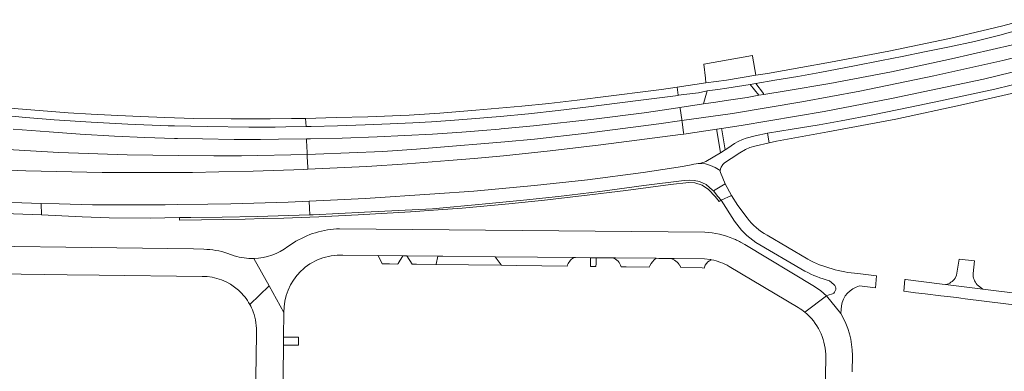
# Model space of a CAD drawing. Header units: metres. Extents: x 166325 to 190320, y 381923 to 404576.
# Tile 1003 of 1056: x 181979 to 182241, y 386348 to 386441. Entities that reach past the tile are written whole.
import ezdxf

# ---------------------------------------------------------------- set-up
doc = ezdxf.new("R2010")
doc.units = ezdxf.units.M
for name, color, linetype, lineweight in [('B-WE-VH-VERHARDING_ASFALT-GV', 8, 'Continuous', 18), ('B-WE-VH-VERHARDING_BETON-GV', 8, 'Continuous', 18), ('B-WE-VH-VERHARDING_BETONSTRAATSTEEN-GV', 8, 'Continuous', 18), ('B-WE-VH-VERHARDING_HALFVERHARDING-GV', 8, 'Continuous', 18)]:
    doc.layers.add(name, color=color, linetype=linetype, lineweight=lineweight)

msp = doc.modelspace()

# ---------------------------------------------------------------- linework, layer by layer
at = {"layer": 'B-WE-VH-VERHARDING_ASFALT-GV', "flags": 128}
for points in [[(182222.343, 386426.25), (182240.704, 386430.309), (182253.513, 386433.493), (182253.426, 386433.846), (182252.73, 386436.652), (182252.675, 386436.903), (182243.264, 386434.534), (182227.085, 386430.818), (182211.124, 386427.372), (182194.702, 386424.259), (182183.146, 386422.269), (182177.171, 386421.363), (182175.867, 386421.115), (182172.718, 386420.566), (182167.179, 386419.702), (182164.442, 386419.284), (182161.167, 386418.805), (182154.905, 386417.878), (182154.954, 386417.559), (182155.353, 386414.717), (182155.398, 386414.391), (182168.876, 386416.294), (182187.312, 386419.358), (182202.691, 386422.192)], [(182222.343, 386426.25), (182240.704, 386430.309), (182253.513, 386433.493), (182253.426, 386433.846), (182252.73, 386436.652), (182252.675, 386436.903), (182243.264, 386434.534), (182227.085, 386430.818), (182211.124, 386427.372), (182194.702, 386424.259), (182183.146, 386422.269), (182177.171, 386421.363), (182175.867, 386421.115), (182172.718, 386420.566), (182167.179, 386419.702), (182164.442, 386419.284), (182161.167, 386418.805), (182154.905, 386417.878), (182154.954, 386417.559), (182155.353, 386414.717), (182155.398, 386414.391), (182168.876, 386416.294), (182187.312, 386419.358), (182202.691, 386422.192)], [(182254.391, 386429.957), (182254.297, 386430.335), (182253.598, 386433.153), (182253.513, 386433.493), (182240.704, 386430.309), (182222.343, 386426.25), (182202.691, 386422.192), (182187.312, 386419.358), (182168.876, 386416.294), (182155.398, 386414.391), (182155.447, 386414.044), (182155.856, 386411.124), (182155.901, 386410.807), (182164.667, 386412.126), (182165.952, 386412.319), (182171.148, 386413.101), (182193.179, 386416.801), (182211.127, 386420.259), (182235.514, 386425.427)], [(182254.391, 386429.957), (182254.297, 386430.335), (182253.598, 386433.153), (182253.513, 386433.493), (182240.704, 386430.309), (182222.343, 386426.25), (182202.691, 386422.192), (182187.312, 386419.358), (182168.876, 386416.294), (182155.398, 386414.391), (182155.447, 386414.044), (182155.856, 386411.124), (182155.901, 386410.807), (182164.667, 386412.126), (182165.952, 386412.319), (182171.148, 386413.101), (182193.179, 386416.801), (182211.127, 386420.259), (182235.514, 386425.427)], [(182163.808, 386395.712), (182166.908, 386397.638), (182166.278, 386399.097), (182165.691, 386400.574), (182165.611, 386400.846), (182165.555, 386401.11), (182164.229, 386401.983), (182163.045, 386402.497), (182161.728, 386402.933), (182160.551, 386403.008), (182159.753, 386403.033), (182159.217, 386402.925), (182158.579, 386402.792), (182157.912, 386402.67), (182155.532, 386402.24), (182145.157, 386400.583), (182130.293, 386398.707), (182116.257, 386397.181), (182100.157, 386395.675), (182089.783, 386394.917), (182071.263, 386393.695), (182062.094, 386393.304), (182056.374, 386393.035), (182056.454, 386391.145), (182056.529, 386389.355), (182057.466, 386389.385), (182071.13, 386390.109), (182089.129, 386390.958), (182102.331, 386392.222), (182113.319, 386393.264), (182122.62, 386394.256), (182134.291, 386395.645), (182145.336, 386397.123), (182155.987, 386398.491), (182157.35, 386398.553), (182158.663, 386398.511), (182160.104, 386398.23), (182161.866, 386397.406), (182163.516, 386395.936)], [(182163.808, 386395.712), (182166.908, 386397.638), (182166.278, 386399.097), (182165.691, 386400.574), (182165.611, 386400.846), (182165.555, 386401.11), (182164.229, 386401.983), (182163.045, 386402.497), (182161.728, 386402.933), (182160.551, 386403.008), (182159.753, 386403.033), (182159.217, 386402.925), (182158.579, 386402.792), (182157.912, 386402.67), (182155.532, 386402.24), (182145.157, 386400.583), (182130.293, 386398.707), (182116.257, 386397.181), (182100.157, 386395.675), (182089.783, 386394.917), (182071.263, 386393.695), (182062.094, 386393.304), (182056.374, 386393.035), (182056.454, 386391.145), (182056.529, 386389.355), (182057.466, 386389.385), (182071.13, 386390.109), (182089.129, 386390.958), (182102.331, 386392.222), (182113.319, 386393.264), (182122.62, 386394.256), (182134.291, 386395.645), (182145.336, 386397.123), (182155.987, 386398.491), (182157.35, 386398.553), (182158.663, 386398.511), (182160.104, 386398.23), (182161.866, 386397.406), (182163.516, 386395.936)], [(182166.908, 386397.638), (182163.808, 386395.712), (182164.982, 386394.289), (182165.809, 386393.272), (182168.634, 386394.502)], [(182166.908, 386397.638), (182163.808, 386395.712), (182164.982, 386394.289), (182165.809, 386393.272), (182168.634, 386394.502)], [(182056.374, 386393.035), (182050.816, 386392.773), (182035.587, 386392.263), (182029.491, 386392.195), (182021.352, 386392.096), (182018.109, 386392.057), (182007.276, 386392.044), (181998.793, 386392.074), (181989.97, 386392.261), (181985.219, 386392.393), (181985.265, 386389.382), (181996.039, 386388.85), (182003.231, 386388.598), (182014.106, 386388.527), (182021.958, 386388.656), (182024.942, 386388.668), (182033.299, 386388.759), (182042.607, 386388.903), (182056.529, 386389.355), (182056.454, 386391.145)], [(182056.374, 386393.035), (182050.816, 386392.773), (182035.587, 386392.263), (182029.491, 386392.195), (182021.352, 386392.096), (182018.109, 386392.057), (182007.276, 386392.044), (181998.793, 386392.074), (181989.97, 386392.261), (181985.219, 386392.393), (181985.265, 386389.382), (181996.039, 386388.85), (182003.231, 386388.598), (182014.106, 386388.527), (182021.958, 386388.656), (182024.942, 386388.668), (182033.299, 386388.759), (182042.607, 386388.903), (182056.529, 386389.355), (182056.454, 386391.145)]]:
    msp.add_lwpolyline(points, close=True, dxfattribs=at)
for points in [[(182172.721, 386388.554), (182170.312, 386391.893), (182168.634, 386394.502), (182165.809, 386393.272)], [(182172.721, 386388.554), (182170.312, 386391.893), (182168.634, 386394.502), (182165.809, 386393.272)], [(182165.809, 386393.272), (182169.411, 386387.694)], [(182165.809, 386393.272), (182169.411, 386387.694)], [(182161.497, 386384.796), (182064.469, 386385.693)], [(182161.497, 386384.796), (182064.469, 386385.693)], [(182052.181, 386381.919), (182050.692, 386380.965)], [(182052.181, 386381.919), (182050.692, 386380.965)], [(182193.808, 386367.904), (182192.296, 386369.2), (182190.672, 386370.353), (182172.091, 386381.513), (182170.963, 386382.154)], [(182193.808, 386367.904), (182192.296, 386369.2), (182190.672, 386370.353), (182172.091, 386381.513), (182170.963, 386382.154)], [(182175.042, 386382.071), (182188.1, 386374.465)], [(182175.042, 386382.071), (182188.1, 386374.465)], [(182188.859, 386377.611), (182178.047, 386383.966)], [(182188.859, 386377.611), (182178.047, 386383.966)], [(182028.378, 386380.238), (182025.665, 386380.4), (181944.179, 386381.395)], [(182028.378, 386380.238), (182025.665, 386380.4), (181944.179, 386381.395)], [(182036.495, 386378.538), (182034.769, 386379.151)], [(182036.495, 386378.538), (182034.769, 386379.151)], [(182040.598, 386365.611), (182045.744, 386370.517), (182041.724, 386377.764)], [(182040.598, 386365.611), (182045.744, 386370.517), (182041.724, 386377.764)], [(182041.724, 386377.764), (182045.744, 386370.517), (182049.679, 386363.423)], [(182041.724, 386377.764), (182045.744, 386370.517), (182049.679, 386363.423)], [(182065.327, 386378.637), (182074.674, 386378.548), (182081.269, 386378.485), (182082.364, 386378.474), (182090.603, 386378.396), (182091.926, 386378.383), (182105.815, 386378.25), (182117.073, 386378.142), (182126.669, 386378.051), (182127.147, 386378.046), (182131.16, 386378.007), (182131.187, 386378.007), (182132.534, 386377.994), (182132.621, 386377.993), (182137.022, 386377.951), (182137.775, 386377.944), (182148.552, 386377.841), (182149.288, 386377.834), (182152.34, 386377.805)], [(182065.327, 386378.637), (182074.674, 386378.548), (182081.269, 386378.485), (182082.364, 386378.474), (182090.603, 386378.396), (182091.926, 386378.383), (182105.815, 386378.25), (182117.073, 386378.142), (182126.669, 386378.051), (182127.147, 386378.046), (182131.16, 386378.007), (182131.187, 386378.007), (182132.534, 386377.994), (182132.621, 386377.993), (182137.022, 386377.951), (182137.775, 386377.944), (182148.552, 386377.841), (182149.288, 386377.834), (182152.34, 386377.805)], [(182152.34, 386377.805), (182153.33, 386377.795), (182161.428, 386377.718), (182162.91, 386377.527)], [(182232.78, 386373.791), (182233.128, 386377.19), (182229.061, 386377.611), (182228.337, 386373.405), (182228.003, 386372.559)], [(182232.78, 386373.791), (182233.128, 386377.19), (182229.061, 386377.611), (182228.337, 386373.405), (182228.003, 386372.559)], [(181942.532, 386374.089), (181942.758, 386374.087), (181943.509, 386374.078), (181960.467, 386373.87), (181961.002, 386373.863), (181975.625, 386373.684), (181976.106, 386373.678), (181979.85, 386373.632), (181992.049, 386373.483), (182000.614, 386373.378), (182027.956, 386373.043)], [(181942.532, 386374.089), (181942.758, 386374.087), (181943.509, 386374.078), (181960.467, 386373.87), (181961.002, 386373.863), (181975.625, 386373.684), (181976.106, 386373.678), (181979.85, 386373.632), (181992.049, 386373.483), (182000.614, 386373.378), (182027.956, 386373.043)], [(182167.953, 386375.688), (182186.337, 386364.766)], [(182167.953, 386375.688), (182186.337, 386364.766)], [(182194.593, 386371.883), (182195.775, 386370.853)], [(182194.593, 386371.883), (182195.775, 386370.853)], [(182206.845, 386369.988), (182207.14, 386373.165), (182202.124, 386373.8)], [(182206.845, 386369.988), (182207.14, 386373.165), (182202.124, 386373.8)], [(182367.669, 386353.275), (182235.369, 386369.626), (182225.49, 386370.847), (182224.591, 386370.958), (182214.834, 386372.192), (182214.67, 386372.213), (182214.348, 386369.09), (182217.437, 386368.72), (182220.059, 386368.406), (182224.177, 386367.914), (182228.446, 386367.403), (182229.498, 386367.273), (182230.708, 386367.123), (182258.059, 386363.743)], [(182367.669, 386353.275), (182235.369, 386369.626), (182225.49, 386370.847), (182224.591, 386370.958), (182214.834, 386372.192), (182214.67, 386372.213), (182214.348, 386369.09), (182217.437, 386368.72), (182220.059, 386368.406), (182224.177, 386367.914), (182228.446, 386367.403), (182229.498, 386367.273), (182230.708, 386367.123), (182258.059, 386363.743)], [(182042.353, 386357.684), (182042.148, 386340.422), (182042.035, 386330.833), (182041.954, 386323.992), (182041.843, 386314.661), (182041.567, 386291.367), (182041.473, 386283.48), (182041.279, 386267.084), (182041.219, 386262.048), (182048.399, 386261.997), (182048.615, 386280.096), (182049.037, 386313.121), (182049.118, 386319.457), (182049.155, 386322.42), (182049.276, 386331.861), (182049.468, 386346.93), (182049.569, 386354.806), (182049.596, 386356.923), (182049.679, 386363.423), (182045.744, 386370.517), (182040.598, 386365.611)], [(182042.353, 386357.684), (182042.148, 386340.422), (182042.035, 386330.833), (182041.954, 386323.992), (182041.843, 386314.661), (182041.567, 386291.367), (182041.473, 386283.48), (182041.279, 386267.084), (182041.219, 386262.048), (182048.399, 386261.997), (182048.615, 386280.096), (182049.037, 386313.121), (182049.118, 386319.457), (182049.155, 386322.42), (182049.276, 386331.861), (182049.468, 386346.93), (182049.569, 386354.806), (182049.596, 386356.923), (182049.679, 386363.423), (182045.744, 386370.517), (182040.598, 386365.611)], [(182202.586, 386370.498), (182206.845, 386369.988)], [(182202.586, 386370.498), (182206.845, 386369.988)], [(182225.49, 386370.847), (182235.369, 386369.626), (182233.89, 386370.825)], [(182225.49, 386370.847), (182235.369, 386369.626), (182233.89, 386370.825)], [(182197.608, 386363.191), (182193.82, 386367.889), (182193.808, 386367.904), (182188.106, 386363.507)], [(182188.106, 386363.507), (182193.808, 386367.904)], [(182197.608, 386363.191), (182193.82, 386367.889), (182193.808, 386367.904), (182188.106, 386363.507)], [(182188.106, 386363.507), (182193.808, 386367.904)], [(182195.423, 386368.427), (182194.243, 386368.045), (182193.836, 386367.913), (182193.808, 386367.904)], [(182195.423, 386368.427), (182194.243, 386368.045), (182193.836, 386367.913), (182193.808, 386367.904)], [(182193.808, 386367.904), (182193.82, 386367.889), (182197.608, 386363.191), (182197.719, 386364.269), (182197.814, 386365.19), (182197.817, 386365.212)], [(182193.808, 386367.904), (182193.82, 386367.889), (182197.608, 386363.191), (182197.719, 386364.269), (182197.814, 386365.19), (182197.817, 386365.212)], [(182193.612, 386352.395), (182193.377, 386333.176), (182193.211, 386319.582), (182193.06, 386307.266), (182192.915, 386295.358)], [(182193.612, 386352.395), (182193.377, 386333.176), (182193.211, 386319.582), (182193.06, 386307.266), (182192.915, 386295.358)], [(182200.673, 386347.69), (182200.728, 386352.037)], [(182200.673, 386347.69), (182200.728, 386352.037)]]:
    msp.add_lwpolyline(points, dxfattribs=at)
at = {"layer": 'B-WE-VH-VERHARDING_ASFALT-GV'}
for points in [[(182169.411, 386387.694, 0.0991648), (182175.042, 386382.071)], [(182169.411, 386387.694, 0.0991648), (182175.042, 386382.071)], [(182178.047, 386383.966, -0.1051071), (182172.721, 386388.554)], [(182178.047, 386383.966, -0.1051071), (182172.721, 386388.554)], [(182064.469, 386385.693, 0.1365706), (182052.181, 386381.919)], [(182064.469, 386385.693, 0.1365706), (182052.181, 386381.919)], [(182169.151, 386383.017, 0.0865684), (182161.497, 386384.796)], [(182169.151, 386383.017, 0.0865684), (182161.497, 386384.796)], [(182170.133, 386382.574, 0.0148457), (182169.151, 386383.017)], [(182170.133, 386382.574, 0.0148457), (182169.151, 386383.017)], [(182170.963, 386382.154, 0.0096152), (182170.133, 386382.574)], [(182170.963, 386382.154, 0.0096152), (182170.133, 386382.574)], [(182034.769, 386379.151, 0.0796543), (182028.378, 386380.238)], [(182034.769, 386379.151, 0.0796543), (182028.378, 386380.238)], [(182050.692, 386380.965, -0.1593422), (182041.724, 386377.764)], [(182050.692, 386380.965, -0.1593422), (182041.724, 386377.764)], [(182041.724, 386377.764, -0.0868179), (182036.495, 386378.538)], [(182041.724, 386377.764, -0.0868179), (182036.495, 386378.538)], [(182049.679, 386363.423, -0.4354227), (182065.327, 386378.637)], [(182049.679, 386363.423, -0.4354227), (182065.327, 386378.637)], [(182162.91, 386377.527, -0.0053642), (182163.27, 386377.459)], [(182162.91, 386377.527, -0.0053642), (182163.27, 386377.459)], [(182163.27, 386377.459, -0.0809498), (182167.953, 386375.688)], [(182163.27, 386377.459, -0.0809498), (182167.953, 386375.688)], [(182202.124, 386373.8, -0.103337), (182188.859, 386377.611)], [(182202.124, 386373.8, -0.103337), (182188.859, 386377.611)], [(182188.1, 386374.465, 0.0603261), (182194.593, 386371.883)], [(182188.1, 386374.465, 0.0603261), (182194.593, 386371.883)], [(182027.956, 386373.043, -0.1860506), (182037.619, 386369.36)], [(182027.956, 386373.043, -0.1860506), (182037.619, 386369.36)], [(182228.003, 386372.559, -0.1862634), (182225.49, 386370.847)], [(182228.003, 386372.559, -0.1862634), (182225.49, 386370.847)], [(182233.89, 386370.825, -0.2062239), (182232.78, 386373.791)], [(182233.89, 386370.825, -0.2062239), (182232.78, 386373.791)], [(182037.619, 386369.36, -0.0838532), (182040.598, 386365.611)], [(182037.619, 386369.36, -0.0838532), (182040.598, 386365.611)], [(182195.775, 386370.853, -0.5598255), (182195.423, 386368.427)], [(182195.775, 386370.853, -0.5598255), (182195.423, 386368.427)], [(182197.817, 386365.212, -0.3008101), (182202.586, 386370.498)], [(182197.817, 386365.212, -0.3008101), (182202.586, 386370.498)], [(182040.598, 386365.611, -0.0374463), (182041.489, 386363.666)], [(182040.598, 386365.611, -0.0374463), (182041.489, 386363.666)], [(182041.489, 386363.666, -0.1063223), (182042.353, 386357.684)], [(182041.489, 386363.666, -0.1063223), (182042.353, 386357.684)], [(182186.337, 386364.766, -0.0356568), (182188.106, 386363.507)], [(182186.337, 386364.766, -0.0356568), (182188.106, 386363.507)], [(182188.106, 386363.507, -0.213487), (182193.612, 386352.395)], [(182188.106, 386363.507, -0.213487), (182193.612, 386352.395)], [(182200.728, 386352.037, 0.1344907), (182197.608, 386363.191)], [(182200.728, 386352.037, 0.1344907), (182197.608, 386363.191)]]:
    msp.add_lwpolyline(points, format="xyb", dxfattribs=at)
at = {"layer": 'B-WE-VH-VERHARDING_BETON-GV', "flags": 128}
for points in [[(182246.638, 386441.169), (182240.664, 386439.531), (182238.862, 386439.107), (182226.492, 386436.192), (182210.417, 386432.856), (182194.876, 386429.872), (182187.056, 386428.502), (182178.189, 386426.891), (182175.075, 386426.452), (182167.232, 386425.142), (182161.816, 386424.386), (182154.159, 386423.232), (182154.458, 386421.1), (182159.853, 386421.803), (182162.149, 386422.259), (182164.998, 386422.623), (182167.38, 386422.995), (182173.584, 386423.985), (182175.071, 386424.219), (182180.122, 386425.08), (182186.235, 386426.111), (182192.076, 386427.177), (182201.288, 386428.913), (182208.424, 386430.317), (182213.961, 386431.366), (182219.867, 386432.603), (182226.476, 386434.013), (182233.153, 386435.425), (182239.841, 386437.033), (182245.579, 386438.686)], [(182246.638, 386441.169), (182240.664, 386439.531), (182238.862, 386439.107), (182226.492, 386436.192), (182210.417, 386432.856), (182194.876, 386429.872), (182187.056, 386428.502), (182178.189, 386426.891), (182175.075, 386426.452), (182167.232, 386425.142), (182161.816, 386424.386), (182154.159, 386423.232), (182154.458, 386421.1), (182159.853, 386421.803), (182162.149, 386422.259), (182164.998, 386422.623), (182167.38, 386422.995), (182173.584, 386423.985), (182175.071, 386424.219), (182180.122, 386425.08), (182186.235, 386426.111), (182192.076, 386427.177), (182201.288, 386428.913), (182208.424, 386430.317), (182213.961, 386431.366), (182219.867, 386432.603), (182226.476, 386434.013), (182233.153, 386435.425), (182239.841, 386437.033), (182245.579, 386438.686)], [(181970.761, 386416.164), (181981.082, 386415.185), (181988.6, 386414.596), (181998.435, 386413.939), (182008.215, 386413.438), (182018.936, 386413.027), (182020.599, 386412.99), (182029.324, 386412.798), (182040.316, 386412.684), (182047.375, 386412.689), (182050.156, 386412.72), (182055.546, 386412.792), (182055.455, 386414.944), (182051.689, 386414.914), (182045.997, 386414.836), (182035.673, 386414.853), (182025.756, 386414.974), (182018.02, 386415.182), (182011.612, 386415.444), (182005.525, 386415.733), (181998.464, 386416.077), (181992.34, 386416.48), (181984.615, 386417.028), (181976.845, 386417.718)], [(181970.761, 386416.164), (181981.082, 386415.185), (181988.6, 386414.596), (181998.435, 386413.939), (182008.215, 386413.438), (182018.936, 386413.027), (182020.599, 386412.99), (182029.324, 386412.798), (182040.316, 386412.684), (182047.375, 386412.689), (182050.156, 386412.72), (182055.546, 386412.792), (182055.455, 386414.944), (182051.689, 386414.914), (182045.997, 386414.836), (182035.673, 386414.853), (182025.756, 386414.974), (182018.02, 386415.182), (182011.612, 386415.444), (182005.525, 386415.733), (181998.464, 386416.077), (181992.34, 386416.48), (181984.615, 386417.028), (181976.845, 386417.718)], [(181968.685, 386407.203), (181989.856, 386405.962), (182008.013, 386405.331), (182021.71, 386405.101), (182031.028, 386405.032), (182038.369, 386405.07), (182055.855, 386405.428), (182055.832, 386405.955), (182055.7, 386409.109), (182055.683, 386409.525), (182048.26, 386409.46), (182043.449, 386409.365), (182036.467, 386409.364), (182028.077, 386409.511), (182021.383, 386409.659), (182020.646, 386409.681), (182012.763, 386409.914), (182004.662, 386410.259), (181995.531, 386410.765), (181987.339, 386411.368), (181977.775, 386412.138)], [(181968.685, 386407.203), (181989.856, 386405.962), (182008.013, 386405.331), (182021.71, 386405.101), (182031.028, 386405.032), (182038.369, 386405.07), (182055.855, 386405.428), (182055.832, 386405.955), (182055.7, 386409.109), (182055.683, 386409.525), (182048.26, 386409.46), (182043.449, 386409.365), (182036.467, 386409.364), (182028.077, 386409.511), (182021.383, 386409.659), (182020.646, 386409.681), (182012.763, 386409.914), (182004.662, 386410.259), (181995.531, 386410.765), (181987.339, 386411.368), (181977.775, 386412.138)], [(181975.376, 386389.73), (181985.265, 386389.382), (181985.219, 386392.393), (181969.56, 386392.95)], [(181975.376, 386389.73), (181985.265, 386389.382), (181985.219, 386392.393), (181969.56, 386392.95)]]:
    msp.add_lwpolyline(points, dxfattribs=at)
for points in [[(182255.716, 386424.618), (182255.174, 386426.801), (182247.214, 386424.852), (182238.589, 386422.777), (182231.595, 386421.222), (182224.118, 386419.62), (182216.029, 386417.937), (182206.129, 386415.927), (182197.73, 386414.321), (182191.843, 386413.295), (182184.719, 386412.089), (182178.165, 386411.032), (182178.621, 386408.526), (182180.545, 386408.976), (182194.193, 386411.446), (182212.22, 386414.768), (182230.227, 386418.627), (182244.938, 386422.01)], [(182255.716, 386424.618), (182255.174, 386426.801), (182247.214, 386424.852), (182238.589, 386422.777), (182231.595, 386421.222), (182224.118, 386419.62), (182216.029, 386417.937), (182206.129, 386415.927), (182197.73, 386414.321), (182191.843, 386413.295), (182184.719, 386412.089), (182178.165, 386411.032), (182178.621, 386408.526), (182180.545, 386408.976), (182194.193, 386411.446), (182212.22, 386414.768), (182230.227, 386418.627), (182244.938, 386422.01)], [(182154.458, 386421.1), (182154.159, 386423.232), (182149.956, 386422.614), (182133.066, 386420.542), (182127.554, 386419.825), (182120.057, 386418.962), (182112.866, 386418.233), (182100.675, 386417.166), (182091.07, 386416.39), (182082.929, 386415.828), (182071.937, 386415.429), (182063.54, 386415.172), (182055.455, 386414.944), (182055.546, 386412.792), (182056.901, 386412.811), (182063.948, 386413.006), (182071.308, 386413.227), (182077.871, 386413.49), (182083.893, 386413.803), (182088.884, 386414.08), (182093.832, 386414.424), (182099.513, 386414.864), (182107.088, 386415.509), (182114.691, 386416.206), (182122.569, 386417.068), (182130.627, 386418.011), (182138.224, 386418.989), (182145.96, 386420), (182154.418, 386421.094)], [(182154.458, 386421.1), (182154.159, 386423.232), (182149.956, 386422.614), (182133.066, 386420.542), (182127.554, 386419.825), (182120.057, 386418.962), (182112.866, 386418.233), (182100.675, 386417.166), (182091.07, 386416.39), (182082.929, 386415.828), (182071.937, 386415.429), (182063.54, 386415.172), (182055.455, 386414.944), (182055.546, 386412.792), (182056.901, 386412.811), (182063.948, 386413.006), (182071.308, 386413.227), (182077.871, 386413.49), (182083.893, 386413.803), (182088.884, 386414.08), (182093.832, 386414.424), (182099.513, 386414.864), (182107.088, 386415.509), (182114.691, 386416.206), (182122.569, 386417.068), (182130.627, 386418.011), (182138.224, 386418.989), (182145.96, 386420), (182154.418, 386421.094)], [(182149.274, 386413.526), (182155.398, 386414.391), (182155.353, 386414.717), (182154.954, 386417.559), (182154.905, 386417.878), (182153.216, 386417.627), (182145.409, 386416.481), (182131.975, 386414.78), (182115.959, 386413.024), (182107.391, 386412.186), (182106.834, 386412.16), (182102.526, 386411.799), (182096.954, 386411.36), (182089.172, 386410.829), (182081.83, 386410.422), (182074.439, 386410.056), (182065.194, 386409.742), (182056.761, 386409.534), (182055.683, 386409.525), (182055.7, 386409.109), (182055.832, 386405.955), (182055.855, 386405.428), (182058.04, 386405.473), (182075.955, 386406.225), (182084.898, 386406.768), (182097.687, 386407.886), (182099.9, 386408.006), (182108.336, 386408.745), (182116.279, 386409.506), (182130.135, 386411.069)], [(182149.274, 386413.526), (182155.398, 386414.391), (182155.353, 386414.717), (182154.954, 386417.559), (182154.905, 386417.878), (182153.216, 386417.627), (182145.409, 386416.481), (182131.975, 386414.78), (182115.959, 386413.024), (182107.391, 386412.186), (182106.834, 386412.16), (182102.526, 386411.799), (182096.954, 386411.36), (182089.172, 386410.829), (182081.83, 386410.422), (182074.439, 386410.056), (182065.194, 386409.742), (182056.761, 386409.534), (182055.683, 386409.525), (182055.7, 386409.109), (182055.832, 386405.955), (182055.855, 386405.428), (182058.04, 386405.473), (182075.955, 386406.225), (182084.898, 386406.768), (182097.687, 386407.886), (182099.9, 386408.006), (182108.336, 386408.745), (182116.279, 386409.506), (182130.135, 386411.069)], [(182155.901, 386410.807), (182155.856, 386411.124), (182155.447, 386414.044), (182155.398, 386414.391), (182149.274, 386413.526), (182130.135, 386411.069), (182116.279, 386409.506), (182108.336, 386408.745), (182099.9, 386408.006), (182097.687, 386407.886), (182084.898, 386406.768), (182075.955, 386406.225), (182058.04, 386405.473), (182055.855, 386405.428), (182055.878, 386404.862), (182056.001, 386401.945), (182056.021, 386401.462), (182069.637, 386402.106), (182071.735, 386402.24), (182082.439, 386402.922), (182093.482, 386403.793), (182100.264, 386404.375), (182103.156, 386404.591), (182108.057, 386405.067), (182120.425, 386406.361), (182133.866, 386407.951), (182155.013, 386410.673)], [(182155.901, 386410.807), (182155.856, 386411.124), (182155.447, 386414.044), (182155.398, 386414.391), (182149.274, 386413.526), (182130.135, 386411.069), (182116.279, 386409.506), (182108.336, 386408.745), (182099.9, 386408.006), (182097.687, 386407.886), (182084.898, 386406.768), (182075.955, 386406.225), (182058.04, 386405.473), (182055.855, 386405.428), (182055.878, 386404.862), (182056.001, 386401.945), (182056.021, 386401.462), (182069.637, 386402.106), (182071.735, 386402.24), (182082.439, 386402.922), (182093.482, 386403.793), (182100.264, 386404.375), (182103.156, 386404.591), (182108.057, 386405.067), (182120.425, 386406.361), (182133.866, 386407.951), (182155.013, 386410.673)], [(182055.878, 386404.862), (182055.855, 386405.428), (182038.369, 386405.07), (182031.028, 386405.032), (182021.71, 386405.101), (182008.013, 386405.331), (181989.856, 386405.962), (181968.685, 386407.203), (181968.617, 386407.208), (181968.526, 386404.975), (181968.405, 386401.968), (181968.387, 386401.531), (181971.801, 386401.393), (181981.107, 386401.073), (181989.256, 386400.859), (182001.372, 386400.644), (182014.771, 386400.64), (182020.908, 386400.644), (182025.353, 386400.646), (182032.377, 386400.769), (182041.465, 386400.971), (182054.992, 386401.413), (182056.021, 386401.462), (182056.001, 386401.945)], [(182055.878, 386404.862), (182055.855, 386405.428), (182038.369, 386405.07), (182031.028, 386405.032), (182021.71, 386405.101), (182008.013, 386405.331), (181989.856, 386405.962), (181968.685, 386407.203), (181968.617, 386407.208), (181968.526, 386404.975), (181968.405, 386401.968), (181968.387, 386401.531), (181971.801, 386401.393), (181981.107, 386401.073), (181989.256, 386400.859), (182001.372, 386400.644), (182014.771, 386400.64), (182020.908, 386400.644), (182025.353, 386400.646), (182032.377, 386400.769), (182041.465, 386400.971), (182054.992, 386401.413), (182056.021, 386401.462), (182056.001, 386401.945)]]:
    msp.add_lwpolyline(points, close=True, dxfattribs=at)
at = {"layer": 'B-WE-VH-VERHARDING_BETONSTRAATSTEEN-GV', "flags": 128}
for points in [[(182174.21, 386431.452), (182174.176, 386431.655), (182161.209, 386429.381), (182161.72, 386425.679), (182161.816, 386424.386), (182167.232, 386425.142), (182175.075, 386426.452)], [(182174.21, 386431.452), (182174.176, 386431.655), (182161.209, 386429.381), (182161.72, 386425.679), (182161.816, 386424.386), (182167.232, 386425.142), (182175.075, 386426.452)], [(182173.584, 386423.985), (182167.38, 386422.995), (182164.998, 386422.623), (182162.149, 386422.259), (182161.27, 386419.17), (182161.167, 386418.805), (182164.442, 386419.284), (182167.179, 386419.702), (182172.718, 386420.566), (182175.867, 386421.115)], [(182173.584, 386423.985), (182167.38, 386422.995), (182164.998, 386422.623), (182162.149, 386422.259), (182161.27, 386419.17), (182161.167, 386418.805), (182164.442, 386419.284), (182167.179, 386419.702), (182172.718, 386420.566), (182175.867, 386421.115)], [(182178.621, 386408.526), (182178.165, 386411.032), (182174.841, 386410.359), (182172.477, 386409.763), (182171.484, 386409.389), (182170.37, 386408.821), (182169.42, 386408.276), (182168.537, 386407.696), (182167.877, 386407.246), (182166.867, 386406.606), (182165.632, 386405.831), (182161.756, 386403.519), (182161.336, 386403.339), (182160.983, 386403.236), (182160.416, 386403.136), (182159.753, 386403.033), (182160.551, 386403.008), (182161.728, 386402.933), (182163.045, 386402.497), (182164.229, 386401.983), (182165.555, 386401.11), (182165.68, 386401.588), (182165.878, 386402.053), (182166.269, 386402.706), (182166.694, 386403.14), (182168.488, 386404.376), (182170.844, 386405.852), (182172.272, 386406.684), (182173.483, 386407.239), (182174.768, 386407.627)], [(182178.621, 386408.526), (182178.165, 386411.032), (182174.841, 386410.359), (182172.477, 386409.763), (182171.484, 386409.389), (182170.37, 386408.821), (182169.42, 386408.276), (182168.537, 386407.696), (182167.877, 386407.246), (182166.867, 386406.606), (182165.632, 386405.831), (182161.756, 386403.519), (182161.336, 386403.339), (182160.983, 386403.236), (182160.416, 386403.136), (182159.753, 386403.033), (182160.551, 386403.008), (182161.728, 386402.933), (182163.045, 386402.497), (182164.229, 386401.983), (182165.555, 386401.11), (182165.68, 386401.588), (182165.878, 386402.053), (182166.269, 386402.706), (182166.694, 386403.14), (182168.488, 386404.376), (182170.844, 386405.852), (182172.272, 386406.684), (182173.483, 386407.239), (182174.768, 386407.627)], [(182166.015, 386411.924), (182165.952, 386412.319), (182164.667, 386412.126), (182164.728, 386411.73), (182165.632, 386405.831), (182166.867, 386406.606)], [(182166.015, 386411.924), (182165.952, 386412.319), (182164.667, 386412.126), (182164.728, 386411.73), (182165.632, 386405.831), (182166.867, 386406.606)], [(182090.641, 386390.728), (182097, 386391.173), (182109.429, 386392.291), (182118.886, 386393.275), (182128.759, 386394.39), (182140.559, 386395.837), (182152.405, 386397.414), (182157.246, 386397.977), (182158.818, 386397.845), (182160.761, 386397.267), (182162.522, 386396.11), (182164.255, 386394.22), (182165.312, 386392.904), (182165.809, 386393.272), (182164.982, 386394.289), (182163.808, 386395.712), (182163.516, 386395.936), (182161.866, 386397.406), (182160.104, 386398.23), (182158.663, 386398.511), (182157.35, 386398.553), (182155.987, 386398.491), (182145.336, 386397.123), (182134.291, 386395.645), (182122.62, 386394.256), (182113.319, 386393.264), (182102.331, 386392.222), (182089.129, 386390.958), (182071.13, 386390.109), (182057.466, 386389.385), (182056.529, 386389.355), (182042.607, 386388.903), (182033.299, 386388.759), (182024.942, 386388.668), (182021.958, 386388.656), (182021.949, 386387.975), (182039.351, 386388.245), (182044.235, 386388.373), (182049.683, 386388.516), (182056.553, 386388.785), (182058.98, 386388.88), (182069.42, 386389.419), (182083.289, 386390.214)], [(182090.641, 386390.728), (182097, 386391.173), (182109.429, 386392.291), (182118.886, 386393.275), (182128.759, 386394.39), (182140.559, 386395.837), (182152.405, 386397.414), (182157.246, 386397.977), (182158.818, 386397.845), (182160.761, 386397.267), (182162.522, 386396.11), (182164.255, 386394.22), (182165.312, 386392.904), (182165.809, 386393.272), (182164.982, 386394.289), (182163.808, 386395.712), (182163.516, 386395.936), (182161.866, 386397.406), (182160.104, 386398.23), (182158.663, 386398.511), (182157.35, 386398.553), (182155.987, 386398.491), (182145.336, 386397.123), (182134.291, 386395.645), (182122.62, 386394.256), (182113.319, 386393.264), (182102.331, 386392.222), (182089.129, 386390.958), (182071.13, 386390.109), (182057.466, 386389.385), (182056.529, 386389.355), (182042.607, 386388.903), (182033.299, 386388.759), (182024.942, 386388.668), (182021.958, 386388.656), (182021.949, 386387.975), (182039.351, 386388.245), (182044.235, 386388.373), (182049.683, 386388.516), (182056.553, 386388.785), (182058.98, 386388.88), (182069.42, 386389.419), (182083.289, 386390.214)], [(182079.979, 386376.325), (182080.039, 386376.426), (182081.269, 386378.485), (182074.674, 386378.548), (182075.802, 386376.376), (182077.72, 386376.352)], [(182079.979, 386376.325), (182080.039, 386376.426), (182081.269, 386378.485), (182074.674, 386378.548), (182075.802, 386376.376), (182077.72, 386376.352)], [(182082.364, 386378.474), (182083.757, 386376.282), (182083.856, 386376.278), (182084.132, 386376.275), (182084.914, 386376.265), (182090.081, 386376.202), (182090.093, 386376.252), (182090.603, 386378.396)], [(182082.364, 386378.474), (182083.757, 386376.282), (182083.856, 386376.278), (182084.132, 386376.275), (182084.914, 386376.265), (182090.081, 386376.202), (182090.093, 386376.252), (182090.603, 386378.396)], [(182090.603, 386378.396), (182090.093, 386376.252), (182090.081, 386376.202), (182107.431, 386375.992), (182107.371, 386376.075), (182105.815, 386378.25), (182091.926, 386378.383)], [(182090.603, 386378.396), (182090.093, 386376.252), (182090.081, 386376.202), (182107.431, 386375.992), (182107.371, 386376.075), (182105.815, 386378.25), (182091.926, 386378.383)], [(182131.16, 386378.007), (182131.156, 386377.263), (182131.147, 386375.703), (182132.591, 386375.686), (182132.601, 386376.474), (182132.621, 386377.993), (182132.534, 386377.994), (182131.187, 386378.007)], [(182131.16, 386378.007), (182131.156, 386377.263), (182131.147, 386375.703), (182132.591, 386375.686), (182132.601, 386376.474), (182132.621, 386377.993), (182132.534, 386377.994), (182131.187, 386378.007)], [(182049.596, 386356.923), (182049.569, 386354.806), (182049.609, 386354.806), (182053.54, 386354.776), (182053.556, 386356.868), (182049.626, 386356.923)], [(182049.596, 386356.923), (182049.569, 386354.806), (182049.609, 386354.806), (182053.54, 386354.776), (182053.556, 386356.868), (182049.626, 386356.923)]]:
    msp.add_lwpolyline(points, close=True, dxfattribs=at)
for points in [[(182105.815, 386378.25), (182107.371, 386376.075), (182107.431, 386375.992), (182111.467, 386375.943), (182124.907, 386375.779)], [(182126.669, 386378.051), (182117.073, 386378.142), (182105.815, 386378.25)], [(182105.815, 386378.25), (182107.371, 386376.075), (182107.431, 386375.992), (182111.467, 386375.943), (182124.907, 386375.779)], [(182126.669, 386378.051), (182117.073, 386378.142), (182105.815, 386378.25)], [(182148.552, 386377.841), (182137.775, 386377.944), (182137.022, 386377.951)], [(182148.552, 386377.841), (182137.775, 386377.944), (182137.022, 386377.951)], [(182162.91, 386377.527), (182161.428, 386377.718), (182153.33, 386377.795), (182152.34, 386377.805)], [(182162.91, 386377.527), (182161.428, 386377.718), (182153.33, 386377.795), (182152.34, 386377.805)], [(182139.245, 386375.605), (182139.726, 386375.599), (182140.579, 386375.589), (182146.694, 386375.515)], [(182139.245, 386375.605), (182139.726, 386375.599), (182140.579, 386375.589), (182146.694, 386375.515)], [(182146.862, 386375.837), (182146.888, 386375.883)], [(182146.862, 386375.837), (182146.888, 386375.883)], [(182154.902, 386375.865), (182154.927, 386375.818)], [(182154.902, 386375.865), (182154.927, 386375.818)], [(182155.113, 386375.412), (182160.827, 386375.343), (182161.335, 386375.198)], [(182155.113, 386375.412), (182160.827, 386375.343), (182161.335, 386375.198)]]:
    msp.add_lwpolyline(points, dxfattribs=at)
at = {"layer": 'B-WE-VH-VERHARDING_BETONSTRAATSTEEN-GV'}
for points in [[(182124.907, 386375.779, -0.1563272), (182126.669, 386378.051)], [(182124.907, 386375.779, -0.1563272), (182126.669, 386378.051)], [(182137.022, 386377.951, -0.2732693), (182139.245, 386375.605)], [(182137.022, 386377.951, -0.2732693), (182139.245, 386375.605)], [(182146.888, 386375.883, -0.0946475), (182148.552, 386377.841)], [(182146.888, 386375.883, -0.0946475), (182148.552, 386377.841)], [(182152.34, 386377.805, -0.2148514), (182154.902, 386375.865)], [(182152.34, 386377.805, -0.2148514), (182154.902, 386375.865)], [(182161.607, 386375.982, -0.1888855), (182163.27, 386377.459)], [(182161.607, 386375.982, -0.1888855), (182163.27, 386377.459)], [(182163.27, 386377.459, 0.0053642), (182162.91, 386377.527)], [(182146.694, 386375.515, -0.0123116), (182146.862, 386375.837)], [(182146.694, 386375.515, -0.0123116), (182146.862, 386375.837)], [(182154.927, 386375.818, -0.0263195), (182155.113, 386375.412)], [(182154.927, 386375.818, -0.0263195), (182155.113, 386375.412)], [(182161.335, 386375.198, -0.0486671), (182161.502, 386375.752)], [(182161.335, 386375.198, -0.0486671), (182161.502, 386375.752)], [(182161.502, 386375.752, -0.021275), (182161.607, 386375.982)], [(182161.502, 386375.752, -0.021275), (182161.607, 386375.982)]]:
    msp.add_lwpolyline(points, format="xyb", dxfattribs=at)
at = {"layer": 'B-WE-VH-VERHARDING_HALFVERHARDING-GV', "flags": 128}
msp.add_lwpolyline([(182175.071, 386424.219), (182173.584, 386423.985), (182175.867, 386421.115), (182177.171, 386421.363), (182177.089, 386421.566)], close=True, dxfattribs=at)
msp.add_lwpolyline([(182175.071, 386424.219), (182173.584, 386423.985), (182175.867, 386421.115), (182177.171, 386421.363), (182177.089, 386421.566)], close=True, dxfattribs=at)

doc.saveas('drawing.dxf')
